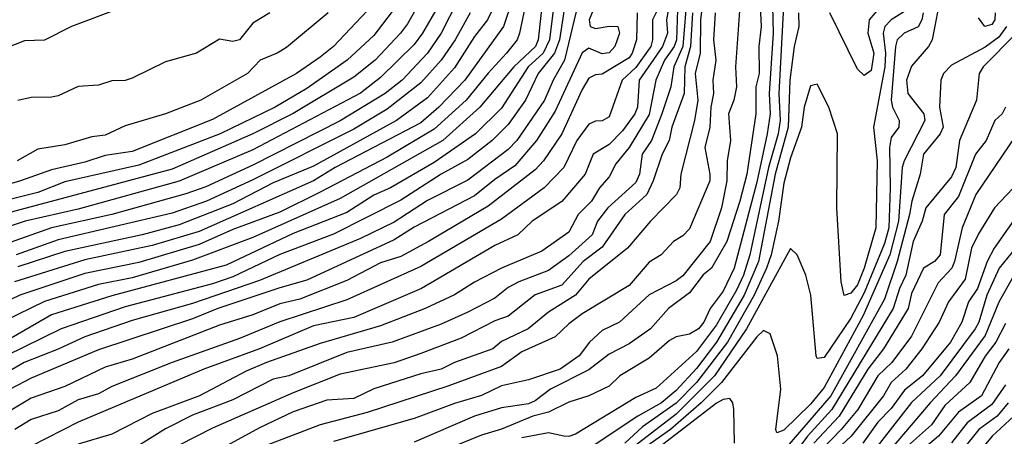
# Model space of a CAD drawing. Header units: metres. Extents: x -51132 to -49532, y -231222 to -229437.
# Tile 669 of 691: x -50006 to -49933, y -229619 to -229588. Entities that reach past the tile are written whole.
import ezdxf

# ---------------------------------------------------------------- set-up
doc = ezdxf.new("R2010")
doc.units = ezdxf.units.M
for name, color, linetype in [('CONTOUR_HALF', 8, 'Continuous'), ('CONTOUR_INDEX', 1, 'Continuous'), ('CONTOUR_INTER', 3, 'Continuous')]:
    doc.layers.add(name, color=color, linetype=linetype)

msp = doc.modelspace()

# ---------------------------------------------------------------- linework, layer by layer
at = {"layer": 'CONTOUR_HALF'}
for points, elevation in [([(-49963.848, -229582.759), (-49965.886, -229591.259), (-49966.733, -229592.759), (-49967.377, -229594.259), (-49969.433, -229597.259), (-49970.08, -229597.914), (-49973.08, -229600.194), (-49976.08, -229601.718), (-49978.58, -229603.321), (-49981.08, -229604.531), (-49988.58, -229607.667), (-49993.58, -229609.37), (-49998.08, -229610.642), (-50001.58, -229611.852), (-50003.58, -229612.787), (-50006.113, -229613.759), (-50009.58, -229615.782)], 66.5), ([(-49967.769, -229582.259), (-49969.25, -229589.259), (-49969.419, -229589.759), (-49970.205, -229590.759), (-49971.58, -229592.228), (-49973.22, -229594.259), (-49975.58, -229596.405), (-49979.08, -229598.5), (-49984.08, -229601.086), (-49987.08, -229602.581), (-49990.58, -229603.871), (-49993.08, -229604.99), (-49997.58, -229606.338), (-50001.58, -229607.135), (-50006.436, -229608.759), (-50009.08, -229610.024)], 68.5), ([(-49966.4, -229584.759), (-49967.018, -229589.759), (-49967.485, -229590.759), (-49968.6, -229591.759), (-49970.58, -229594.833), (-49972.516, -229596.759), (-49975.58, -229598.894), (-49978.84, -229600.759), (-49980.08, -229601.317), (-49982.08, -229602.596), (-49986.08, -229604.159), (-49991.08, -229606.529), (-49999.58, -229608.798), (-50004.08, -229610.218), (-50007.08, -229611.948)], 67.5), ([(-49976.08, -229585.93), (-49977.58, -229588.569), (-49978.095, -229589.259), (-49979.984, -229591.259), (-49981.58, -229592.533), (-49986.08, -229595.245), (-49989.08, -229596.762), (-49995.08, -229599.375), (-50007.08, -229602.569)], 71.5), ([(-49970.646, -229586.259), (-49971.615, -229588.259), (-49972.58, -229589.517), (-49974.08, -229591.838), (-49976.08, -229594.069), (-49978.401, -229595.759), (-49984.58, -229599.153), (-49987.58, -229600.41), (-49990.58, -229601.953), (-49994.58, -229603.517), (-49997.334, -229604.259), (-50003.08, -229605.496), (-50006.58, -229606.647)], 69.5), ([(-49956.77, -229586.259), (-49957.086, -229590.259), (-49957.748, -229591.759), (-49957.985, -229593.259), (-49958.653, -229595.259), (-49959.412, -229597.259), (-49960.124, -229598.259), (-49960.3, -229599.759), (-49960.58, -229600.364), (-49962.67, -229602.259), (-49963.425, -229603.259), (-49963.836, -229604.259), (-49965.58, -229605.827), (-49967.08, -229606.927), (-49969.299, -229607.759), (-49970.08, -229608.178), (-49971.08, -229608.969), (-49973.08, -229610.027), (-49975.08, -229610.906), (-49978.73, -229612.259), (-49982.08, -229613.032), (-49986.415, -229614.759), (-49987.58, -229615.011), (-49990.58, -229616.544), (-49993.58, -229617.695), (-49995.58, -229618.713), (-49999.08, -229620.877)], 63.5), ([(-49958.03, -229586.759), (-49958.305, -229588.259), (-49958.235, -229589.259), (-49958.611, -229590.259), (-49960.325, -229592.759), (-49960.454, -229594.759), (-49960.648, -229595.259), (-49961.58, -229596.54), (-49962.58, -229597.545), (-49963.753, -229598.259), (-49964.352, -229599.759), (-49966.08, -229601.799), (-49968.309, -229603.259), (-49969.364, -229604.259), (-49971.08, -229605.055), (-49976.534, -229608.259), (-49981.58, -229610.42), (-49984.58, -229611.042), (-49988.58, -229612.749), (-49992.745, -229614.259), (-50002.08, -229618.202), (-50005.58, -229619.981), (-50009.134, -229622.759)], 64.5), ([(-49973.795, -229586.759), (-49975.08, -229589.256), (-49976.098, -229590.759), (-49977.986, -229592.759), (-49979.242, -229593.759), (-49982.58, -229595.797), (-49989.08, -229599.081), (-49992.58, -229600.688), (-49994.08, -229601.225), (-49999.58, -229602.747), (-50004.08, -229603.75), (-50007.58, -229604.976)], 70.5), ([(-49941.963, -229586.759), (-49943.209, -229588.259), (-49943.326, -229589.259), (-49942.867, -229590.759), (-49943.08, -229592.029), (-49943.58, -229592.413), (-49944.08, -229591.93), (-49946.158, -229587.759)], 59.5), ([(-49980.58, -229587.588), (-49983.08, -229590.245), (-49984.08, -229591.054), (-49985.845, -229592.259), (-49992.08, -229595.675), (-49998.08, -229598.076), (-50000.08, -229598.364), (-50001.58, -229598.87), (-50004.08, -229599.431), (-50006.367, -229600.259), (-50010.08, -229601.344)], 72.5), ([(-49960.482, -229587.759), (-49960.542, -229589.759), (-49960.855, -229590.759), (-49961.08, -229591.094), (-49963.08, -229592.321), (-49963.58, -229592.372), (-49964.08, -229592.601), (-49964.58, -229593.447), (-49966.08, -229596.756), (-49967.45, -229598.759), (-49968.08, -229599.437), (-49971.58, -229602.125), (-49976.003, -229604.759), (-49978.08, -229605.874), (-49979.58, -229606.343), (-49982.08, -229607.656), (-49985.58, -229609.055), (-49987.08, -229609.413), (-49989.08, -229610.209), (-49991.58, -229610.977), (-49998.08, -229613.529), (-50000.08, -229614.118), (-50003.08, -229615.564), (-50005.58, -229616.426), (-50008.08, -229617.902)], 65.5), ([(-49987.825, -229587.759), (-49989.08, -229588.528), (-49990.08, -229589.766), (-49990.58, -229589.888), (-49991.58, -229589.703), (-49993.29, -229590.759), (-49995.58, -229591.4), (-49998.08, -229592.614), (-49998.58, -229592.774), (-49999.58, -229592.819), (-50000.58, -229593.14), (-50002.08, -229593.224), (-50003.58, -229593.931), (-50004.08, -229594.023), (-50005.58, -229594.057), (-50006.58, -229594.27)], 73.5), ([(-49955.639, -229587.259), (-49955.77, -229588.259), (-49955.79, -229590.759), (-49956.176, -229592.259), (-49955.961, -229594.259), (-49956.216, -229595.759), (-49957.228, -229599.759), (-49957.299, -229600.759), (-49957.553, -229601.259), (-49959.484, -229603.259), (-49961.199, -229605.259), (-49964.08, -229607.561), (-49965.065, -229608.759), (-49967.08, -229610.029), (-49968.588, -229611.259), (-49970.58, -229612.214), (-49971.234, -229612.759), (-49974.08, -229613.772), (-49975.08, -229614.264), (-49976.58, -229614.614), (-49980.08, -229615.732), (-49981.58, -229616.449), (-49983.58, -229616.57), (-49986.08, -229617.439), (-49988.58, -229618.636), (-49992.08, -229620.534)], 62.5), ([(-49952.85, -229587.259), (-49953.173, -229591.759), (-49953.087, -229593.259), (-49953.282, -229594.259), (-49953.684, -229595.259), (-49953.534, -229597.259), (-49953.778, -229598.759), (-49953.803, -229600.259), (-49954.202, -229602.259), (-49955.054, -229604.759), (-49957.08, -229607.313), (-49957.58, -229607.697), (-49959.58, -229608.731), (-49961.799, -229610.759), (-49963.08, -229611.381), (-49964.031, -229612.259), (-49964.801, -229613.259), (-49966.213, -229614.259), (-49968.58, -229615.066), (-49970.58, -229615.497), (-49972.08, -229616.231), (-49974.08, -229616.824), (-49977.08, -229617.934), (-49983.08, -229619.656)], 61.5), ([(-49950.406, -229587.259), (-49950.371, -229589.259), (-49950.673, -229593.759), (-49950.576, -229595.259), (-49950.819, -229596.759), (-49951.58, -229600.353), (-49953.27, -229606.759), (-49954.08, -229608.465), (-49955.055, -229609.759), (-49955.513, -229610.759), (-49955.927, -229611.259), (-49956.58, -229611.655), (-49957.58, -229611.862), (-49958.08, -229612.123), (-49959.58, -229613.443), (-49961.77, -229614.759), (-49962.58, -229615.519), (-49964.08, -229616.242), (-49965.58, -229616.708), (-49967.08, -229617.452), (-49968.245, -229617.759), (-49970.58, -229618.729), (-49972.08, -229619.173), (-49976.58, -229621.019)], 60.5), ([(-49948.47, -229587.759), (-49948.459, -229588.759), (-49948.8, -229590.259), (-49949.121, -229592.759), (-49949.246, -229596.259), (-49950.213, -229599.759), (-49951.461, -229606.259), (-49952.515, -229608.759), (-49954.569, -229612.259), (-49956.08, -229614.202), (-49957.58, -229615.852), (-49958.675, -229616.759), (-49960.441, -229617.759), (-49964.58, -229620.521)], 59.5), ([(-49939.195, -229587.759), (-49939.304, -229588.259), (-49939.58, -229588.785), (-49940.606, -229589.259), (-49941.133, -229589.759), (-49941.266, -229590.259), (-49941.581, -229594.259), (-49941.487, -229594.759), (-49940.992, -229595.759), (-49941.002, -229596.259), (-49941.58, -229597.015), (-49941.718, -229597.759), (-49941.651, -229600.759), (-49941.75, -229603.759), (-49942.08, -229604.92), (-49943.58, -229608.587), (-49944.58, -229610.458), (-49946.58, -229613.39), (-49947.08, -229613.467), (-49947.157, -229613.259), (-49947.558, -229608.759), (-49947.926, -229607.259), (-49948.58, -229605.751), (-49949.08, -229605.28), (-49952.345, -229611.259), (-49954.729, -229614.759), (-49957.58, -229617.613), (-49961.03, -229620.259)], 58.5), ([(-49933.008, -229588.759), (-49933.58, -229589.552), (-49934.58, -229590.301), (-49937.08, -229591.647), (-49937.675, -229592.259), (-49937.878, -229592.759), (-49937.976, -229594.759), (-49937.703, -229596.259), (-49937.928, -229596.759), (-49939.171, -229598.259), (-49939.426, -229599.759), (-49940.053, -229601.759), (-49940.211, -229602.759), (-49941.133, -229606.259), (-49942.08, -229609.064), (-49946.08, -229616.256), (-49950.58, -229621.471)], 57.5), ([(-49933.083, -229594.759), (-49933.32, -229595.259), (-49933.858, -229595.759), (-49934.519, -229597.259), (-49935.295, -229598.259), (-49936.58, -229601.415), (-49937.646, -229602.759), (-49937.939, -229605.759), (-49938.363, -229606.259), (-49939.167, -229606.759), (-49940.08, -229608.643), (-49940.316, -229609.759), (-49942.148, -229612.759), (-49943.325, -229614.259), (-49945.456, -229617.759), (-49947.331, -229619.759)], 56.5), ([(-49932.08, -229600.352), (-49933.884, -229602.259), (-49935.08, -229604.19), (-49935.595, -229605.259), (-49936.08, -229607.569), (-49937.317, -229609.259), (-49938.02, -229610.759), (-49939.302, -229612.759), (-49940.481, -229614.259), (-49941.586, -229615.259), (-49942.142, -229616.259), (-49944.565, -229619.259), (-49945.654, -229620.259)], 55.5), ([(-49932.58, -229605.559), (-49933.533, -229606.759), (-49934.452, -229608.759), (-49935.063, -229610.759), (-49935.333, -229611.259), (-49937.932, -229614.759), (-49940.08, -229616.751), (-49943.08, -229620.577)], 54.5), ([(-49933.08, -229610.875), (-49933.8, -229612.259), (-49934.58, -229613.292), (-49935.726, -229615.259), (-49937.58, -229616.971), (-49938.58, -229618.409), (-49940.58, -229620.201)], 53.5), ([(-49933.08, -229615.419), (-49934.08, -229616.904), (-49935.916, -229618.259), (-49937.08, -229619.751)], 52.5), ([(-49953.24, -229619.759), (-49953.283, -229617.259), (-49953.367, -229616.759), (-49953.58, -229616.452), (-49954.08, -229616.517), (-49954.58, -229616.788), (-49960.08, -229621.023)], 57.5), ([(-49932.458, -229617.759), (-49934.073, -229619.259), (-49934.908, -229620.259)], 51.5)]:
    msp.add_lwpolyline(points, dxfattribs=dict(at, elevation=elevation))
at = {"layer": 'CONTOUR_INDEX'}
for points, elevation in [([(-49958.588, -229586.759), (-49959.346, -229588.259), (-49959.337, -229589.759), (-49959.48, -229590.259), (-49960.58, -229591.813), (-49961.603, -229592.759), (-49962.58, -229595.488), (-49963.08, -229595.777), (-49963.58, -229595.801), (-49964.08, -229596.041), (-49964.978, -229597.259), (-49965.944, -229599.259), (-49967.41, -229600.759), (-49970.58, -229603.093), (-49976.58, -229606.617), (-49982.08, -229609.094), (-49987.08, -229610.741), (-49990.08, -229611.993), (-49995.08, -229613.762), (-49999.58, -229615.563), (-50000.58, -229616.093), (-50002.08, -229616.552), (-50003.58, -229617.358), (-50005.58, -229618.002), (-50006.808, -229618.759)], 65), ([(-49972.918, -229587.759), (-49974.033, -229589.759), (-49975.072, -229591.259), (-49976.58, -229592.959), (-49979.08, -229594.905), (-49981.58, -229596.399), (-49989.08, -229600.174), (-49992.539, -229601.759), (-49995.08, -229602.654), (-50003.58, -229604.641), (-50006.708, -229605.759)], 70), ([(-49949.599, -229587.259), (-49949.943, -229593.759), (-49949.841, -229595.759), (-49949.989, -229596.759), (-49950.71, -229599.259), (-49952.102, -229605.759), (-49952.576, -229607.259), (-49953.08, -229608.381), (-49954.58, -229610.961), (-49956.08, -229612.944), (-49959.08, -229615.67), (-49960.58, -229616.377), (-49965.08, -229619.089), (-49965.58, -229619.274), (-49965.945, -229619.259), (-49967.08, -229619.003), (-49969.08, -229619.369)], 60), ([(-49930.771, -229600.759), (-49933.914, -229605.259), (-49934.428, -229606.259), (-49935.164, -229608.259), (-49935.828, -229609.259), (-49936.32, -229610.759), (-49937.177, -229612.259), (-49939.244, -229614.759), (-49940.58, -229615.823), (-49941.58, -229617.201), (-49942.58, -229618.205), (-49943.688, -229619.759)], 55)]:
    msp.add_lwpolyline(points, dxfattribs=dict(at, elevation=elevation))
at = {"layer": 'CONTOUR_INTER'}
for points, elevation in [([(-49967.318, -229584.759), (-49967.853, -229589.759), (-49968.061, -229590.259), (-49969.665, -229591.759), (-49972.191, -229594.759), (-49974.942, -229597.259), (-49982.58, -229601.56), (-49989.08, -229604.475), (-49993.58, -229606.151), (-49998.08, -229607.476), (-50000.58, -229607.963), (-50004.58, -229609.216), (-50008.58, -229611.171)], 68), ([(-49965.58, -229585.227), (-49966.269, -229589.759), (-49966.637, -229590.759), (-49967.843, -229592.259), (-49968.791, -229594.259), (-49970.08, -229596.065), (-49971.276, -229597.259), (-49973.08, -229598.661), (-49975.08, -229599.748), (-49978.08, -229601.678), (-49983.08, -229604.221), (-49987.08, -229605.726), (-49990.58, -229607.386), (-49992.08, -229607.904), (-49998.58, -229609.63), (-50003.34, -229611.259), (-50007.437, -229613.259)], 67), ([(-49937.863, -229586.259), (-49938.533, -229589.759), (-49938.808, -229590.259), (-49940.08, -229591.721), (-49940.43, -229592.759), (-49940.33, -229593.759), (-49939.143, -229595.259), (-49939.084, -229595.759), (-49940.616, -229598.759), (-49940.762, -229599.259), (-49941.028, -229603.259), (-49941.689, -229605.759), (-49943.665, -229610.259), (-49946.58, -229615.638), (-49947.58, -229616.869), (-49949.58, -229618.812), (-49950.08, -229618.991), (-49950.173, -229618.759), (-49949.801, -229615.759), (-49950.042, -229613.259), (-49950.58, -229611.633), (-49951.08, -229611.387), (-49951.58, -229611.861), (-49954.204, -229615.259), (-49955.727, -229616.759), (-49957.993, -229618.759), (-49962.97, -229622.259)], 58), ([(-49978.08, -229586.802), (-49980.08, -229589.447), (-49982.065, -229591.259), (-49985.08, -229593.384), (-49987.425, -229594.759), (-49991.531, -229596.759), (-49997.58, -229599.091), (-50003.08, -229600.328), (-50005.08, -229601.111), (-50008.08, -229601.857)], 72), ([(-49969.76, -229586.759), (-49970.43, -229588.759), (-49973.32, -229592.759), (-49975.25, -229594.759), (-49976.58, -229595.934), (-49982.966, -229599.259), (-49984.581, -229600.259), (-49993.08, -229604.008), (-49996.58, -229605.066), (-50001.58, -229606.122), (-50006.815, -229607.759)], 69), ([(-49957.47, -229586.759), (-49957.549, -229589.759), (-49957.734, -229590.259), (-49958.452, -229591.259), (-49959.097, -229592.759), (-49959.58, -229595.308), (-49961.08, -229597.768), (-49962.08, -229598.98), (-49962.58, -229599.95), (-49963.277, -229600.759), (-49963.895, -229601.759), (-49964.884, -229602.759), (-49965.58, -229604.066), (-49967.58, -229605.471), (-49970.58, -229606.759), (-49972.58, -229607.781), (-49974.08, -229608.722), (-49976.254, -229609.759), (-49979.58, -229611.037), (-49984.08, -229612.346), (-49988.08, -229613.767), (-49989.58, -229614.414), (-49993.058, -229616.259), (-49996.58, -229617.555), (-49999.58, -229619.097), (-50002.08, -229619.845)], 64), ([(-49999.08, -229587.46), (-50002.58, -229588.776), (-50004.58, -229589.791), (-50006.08, -229589.844), (-50009.58, -229591.188), (-50016.08, -229592.747), (-50021.08, -229594.832), (-50024.58, -229596.838), (-50027.58, -229597.338), (-50030.58, -229598.132), (-50032.58, -229598.522), (-50033.58, -229598.492), (-50035.58, -229598.922), (-50039.58, -229599.304), (-50040.58, -229599.178), (-50042.58, -229598.412), (-50044.08, -229598.01)], 74), ([(-49975.296, -229587.259), (-49976.449, -229589.259), (-49977.08, -229590.1), (-49979.58, -229592.566), (-49981.08, -229593.716), (-49989.08, -229597.945), (-49994.58, -229600.271), (-50002.08, -229602.357), (-50006.04, -229603.259), (-50008.58, -229604.085)], 71), ([(-49963.638, -229587.259), (-49964.055, -229588.259), (-49963.992, -229588.759), (-49963.58, -229588.913), (-49962.58, -229588.733), (-49961.925, -229588.759), (-49961.788, -229589.259), (-49962.151, -229590.259), (-49962.58, -229590.716), (-49962.773, -229590.759), (-49963.08, -229590.807), (-49964.08, -229590.386), (-49964.58, -229590.733), (-49966.58, -229595.065), (-49967.983, -229597.259), (-49969.58, -229599.128), (-49971.08, -229600.144), (-49972.58, -229601.362), (-49977.08, -229603.693), (-49978.58, -229604.65), (-49985.08, -229607.631), (-49987.08, -229608.203), (-49991.697, -229609.759), (-49993.58, -229610.53), (-50000.58, -229612.827), (-50005.58, -229614.945), (-50007.152, -229615.759)], 66), ([(-49983.481, -229587.759), (-49986.58, -229590.328), (-49987.286, -229590.759), (-49988.534, -229591.259), (-49989.481, -229592.259), (-49992.956, -229594.259), (-49995.58, -229595.265), (-49998.58, -229596.145), (-50000.08, -229596.853), (-50001.08, -229596.981), (-50003.08, -229597.56), (-50005.08, -229597.892), (-50006.617, -229598.759)], 73), ([(-49956.369, -229587.759), (-49956.511, -229590.259), (-49956.94, -229591.759), (-49956.988, -229593.759), (-49957.903, -229596.259), (-49958.102, -229597.259), (-49958.623, -229598.259), (-49959.291, -229600.259), (-49959.768, -229601.259), (-49961.407, -229602.759), (-49963.08, -229605.185), (-49964.502, -229606.259), (-49966.08, -229608.019), (-49968.08, -229608.737), (-49970.08, -229610.309), (-49971.08, -229610.669), (-49973.58, -229611.958), (-49976.58, -229613.101), (-49978.58, -229613.786), (-49982.58, -229614.636), (-49986.08, -229616.022), (-49992.08, -229618.656), (-49994.58, -229619.927)], 63), ([(-49954.686, -229587.759), (-49954.797, -229589.759), (-49954.641, -229591.259), (-49954.854, -229592.759), (-49954.806, -229593.759), (-49955.014, -229594.759), (-49955.089, -229596.259), (-49955.454, -229597.759), (-49955.071, -229599.759), (-49955.083, -229600.259), (-49956.58, -229603.832), (-49957.08, -229604.351), (-49957.782, -229604.759), (-49958.702, -229605.759), (-49959.58, -229606.292), (-49961.08, -229608.036), (-49964.58, -229610.147), (-49965.58, -229610.893), (-49966.58, -229611.865), (-49969.08, -229612.973), (-49970.58, -229614.061), (-49974.58, -229615.527), (-49980.58, -229617.48), (-49984.08, -229618.413), (-49988.945, -229620.259)], 62), ([(-49951.321, -229587.259), (-49951.255, -229588.759), (-49951.425, -229590.259), (-49951.406, -229592.259), (-49951.65, -229593.259), (-49951.664, -229595.259), (-49952.329, -229599.759), (-49952.836, -229601.759), (-49953.816, -229604.759), (-49954.95, -229606.759), (-49955.58, -229607.249), (-49956.58, -229608.573), (-49958.151, -229609.759), (-49959.49, -229611.259), (-49961.08, -229612.382), (-49962.58, -229613.153), (-49964.08, -229614.315), (-49966.935, -229615.759), (-49968.08, -229616.624), (-49968.58, -229616.843), (-49970.58, -229617.133), (-49972.58, -229617.754), (-49977.08, -229619.687)], 61), ([(-49940.58, -229587.66), (-49941.58, -229588.266), (-49942.053, -229588.759), (-49942.172, -229589.259), (-49942.003, -229590.759), (-49942.042, -229591.759), (-49942.896, -229596.259), (-49942.632, -229598.759), (-49942.716, -229603.759), (-49943.58, -229606.746), (-49944.08, -229607.983), (-49944.58, -229608.606), (-49945.08, -229608.778), (-49945.291, -229607.759), (-49945.634, -229602.259), (-49945.585, -229596.759), (-49946.212, -229594.759), (-49947.08, -229593.068), (-49947.58, -229593.183), (-49948.044, -229594.759), (-49948.25, -229596.259), (-49949.08, -229598.542), (-49949.58, -229600.417), (-49949.97, -229603.259), (-49950.522, -229605.759), (-49950.863, -229606.759), (-49951.77, -229608.759), (-49953.767, -229612.259), (-49956.068, -229615.259), (-49957.58, -229616.782), (-49960.08, -229618.555), (-49961.391, -229619.759)], 59), ([(-49933.847, -229587.759), (-49933.855, -229588.259), (-49934.08, -229588.606), (-49934.621, -229588.759), (-49935.08, -229588.124)], 58), ([(-49932.253, -229589.259), (-49934.737, -229591.759), (-49935.029, -229592.259), (-49935.222, -229594.259), (-49936.508, -229597.259), (-49936.759, -229599.259), (-49937.08, -229599.955), (-49939.008, -229602.259), (-49939.285, -229603.259), (-49939.955, -229604.759), (-49940.502, -229607.259), (-49940.966, -229608.259), (-49941.437, -229609.759), (-49945.987, -229617.259), (-49947.82, -229619.259), (-49949.08, -229620.95)], 57), ([(-49931.874, -229596.259), (-49935.276, -229601.259), (-49936.309, -229603.759), (-49936.862, -229606.259), (-49937.076, -229606.759), (-49938.08, -229607.836), (-49940.08, -229611.816), (-49941.524, -229613.759), (-49942.58, -229614.755), (-49944.073, -229617.259), (-49945.311, -229618.759), (-49946.771, -229620.259)], 56), ([(-49931.299, -229605.259), (-49933.58, -229609.268), (-49934.593, -229611.759), (-49936.788, -229614.759), (-49938.687, -229616.759), (-49942.495, -229621.259)], 54), ([(-49932.824, -229612.759), (-49933.537, -229613.759), (-49934.871, -229616.259), (-49936.58, -229617.458), (-49938.064, -229619.259), (-49939.855, -229620.759)], 53), ([(-49932.871, -229616.759), (-49933.689, -229617.759), (-49935.055, -229618.759), (-49936.283, -229620.259)], 52)]:
    msp.add_lwpolyline(points, dxfattribs=dict(at, elevation=elevation))

doc.saveas('drawing.dxf')
